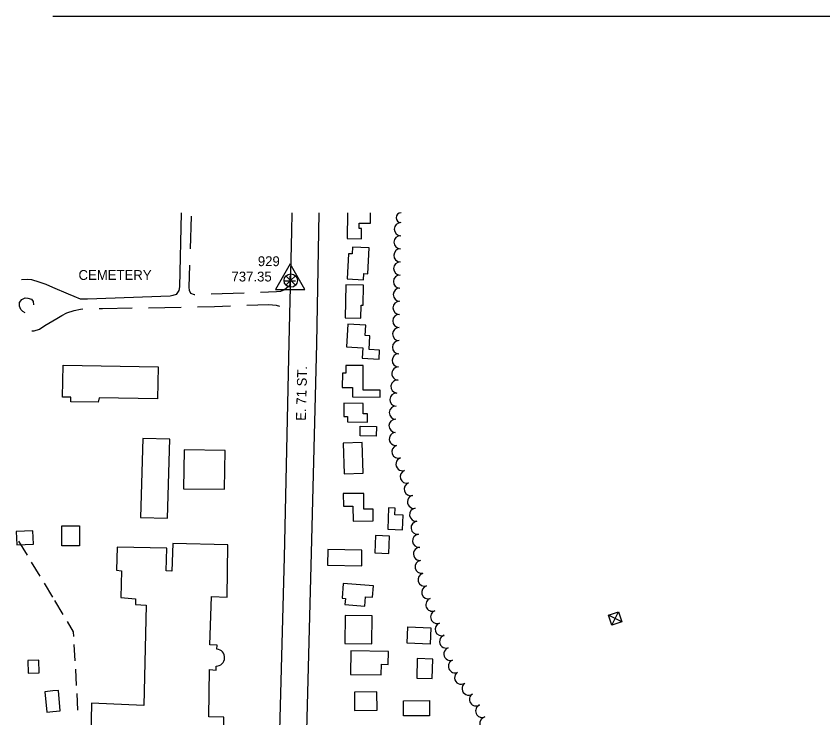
# Model space of a CAD drawing. Extents: x -25029 to 2274964, y -81170 to 687028.
# Drawn here: x -4804 to -3574, y -61518 to -60448 of the extents above; entities that cross this region are included whole.
import ezdxf

# ---------------------------------------------------------------- set-up
doc = ezdxf.new("R2010")
doc.units = 0
for name, color, linetype in [('BLDG', 7, 'Continuous'), ('DRIVWY', 7, 'Continuous'), ('RECREATION', 7, 'Continuous'), ('ROAD', 7, 'Continuous'), ('ROAD-NAME', 7, 'Continuous'), ('TI_BORDER', 7, 'Continuous'), ('TI_HOR', 7, 'Continuous'), ('TI_VER', 7, 'Continuous'), ('TRANSPWRLN', 7, 'Continuous'), ('TREES', 7, 'Continuous')]:
    doc.layers.add(name, color=color, linetype=linetype)

msp = doc.modelspace()

# ---------------------------------------------------------------- linework, layer by layer
at = {"layer": 'BLDG'}
msp.add_line((-4748.4, -61508.3), (-4737, -61507.3), dxfattribs=at)
for points in [[(-4298.8, -60748.4), (-4299.4, -60787.2), (-4277.6, -60787.6)], [(-4277.6, -60787.6), (-4277.4, -60772.2), (-4281.2, -60772.2), (-4281.1, -60763.8), (-4264, -60764.1), (-4263.7, -60748.4)], [(-4498, -61413.1), (-4497.9, -61407.1), (-4508.8, -61406.6), (-4506.3, -61332.9), (-4482.5, -61334.2), (-4481.5, -61254.3), (-4565.1, -61252.1), (-4567, -61294.3), (-4575.3, -61294), (-4574.4, -61259.3), (-4650.4, -61257.6), (-4651.3, -61292.8), (-4643.4, -61293.9), (-4644.8, -61334.4), (-4622.4, -61336.6), (-4622.4, -61344.9), (-4605.8, -61346.1), (-4609.7, -61499), (-4689.2, -61495.5)], [(-4689.2, -61495.5), (-4691.6, -61599.3), (-4666.1, -61601.1), (-4671.3, -61792.5), (-4507.1, -61797.2), (-4507.2, -61789.5), (-4466.9, -61791.9), (-4464, -61686), (-4480.4, -61685.8), (-4481.1, -61672.9), (-4470.7, -61673.1), (-4470.9, -61638.5), (-4483.3, -61638.8), (-4482, -61566.4), (-4488.8, -61565.9), (-4487.7, -61516.9), (-4510.4, -61516.3), (-4509.5, -61444.3), (-4499.3, -61445.1), (-4499.4, -61439.1)], [(-4748.4, -61476.9), (-4760.3, -61478), (-4757.5, -61509.1), (-4748.4, -61508.3)], [(-4737, -61507.3), (-4739.7, -61476.2), (-4748.4, -61476.9)]]:
    msp.add_lwpolyline(points, dxfattribs=at)
for points in [[(-4274.6, -60850.1), (-4274.1, -60840.8), (-4268, -60841.1), (-4265.9, -60801.7), (-4291.4, -60800.3), (-4292, -60810.9), (-4297.5, -60810.6), (-4299.5, -60848.8)], [(-4301.4, -60857.9), (-4302.5, -60908.1), (-4278.5, -60908.6), (-4278, -60888.8), (-4275.2, -60888.9), (-4274.5, -60858.5)], [(-4275.6, -60953.9), (-4276.4, -60969.7), (-4250.9, -60971), (-4250.2, -60957.3), (-4266.1, -60956.5), (-4265, -60935.4), (-4272.1, -60935), (-4271.2, -60919.4), (-4298.7, -60918), (-4300.5, -60952.6)], [(-4588.8, -61031.7), (-4677.7, -61030), (-4679.3, -61036.9), (-4721, -61036.1), (-4720.9, -61029.2), (-4733.6, -61028.9), (-4732.7, -60980.2), (-4587.9, -60983)], [(-4301.3, -60980.8), (-4301.3, -60992.5), (-4306.8, -60992.5), (-4306.9, -61014.4), (-4291.3, -61014.4), (-4291.3, -61028.8), (-4249.1, -61029), (-4249.1, -61018.7), (-4275.1, -61018.6), (-4274.9, -60980.9)], [(-4304.5, -61038.5), (-4304.6, -61058.5), (-4299.1, -61058.5), (-4299.2, -61066.8), (-4268.4, -61067), (-4268.3, -61054.6), (-4275.1, -61054.6), (-4274.9, -61038.7)], [(-4279.5, -61073.2), (-4254.7, -61073.9), (-4255.1, -61088.8), (-4279.9, -61088.2)], [(-4573.4, -61213.6), (-4569.8, -61093.3), (-4610.9, -61092), (-4614.5, -61212.3)], [(-4305.8, -61099.3), (-4304.1, -61146.2), (-4274.9, -61145.2), (-4276.5, -61098.2)], [(-4549.2, -61168.7), (-4486.5, -61169.6), (-4485.6, -61110.3), (-4548.3, -61109.3)], [(-4259.7, -61217.7), (-4259.9, -61199.8), (-4273.9, -61200), (-4274.1, -61175.7), (-4305.4, -61176), (-4305.2, -61195.2), (-4290.6, -61195.1), (-4290.4, -61218)], [(-4214.1, -61209.1), (-4227, -61208.5), (-4226.5, -61198.3), (-4236.4, -61197.9), (-4237.7, -61230.3), (-4215, -61231.2)], [(-4707.5, -61225.1), (-4707.5, -61255.8), (-4734.6, -61255.8), (-4734.5, -61225.1)], [(-4803.4, -61254.3), (-4778, -61253.2), (-4778.8, -61232.8), (-4804.3, -61233.9)], [(-4236.1, -61267.5), (-4235, -61240.9), (-4256.3, -61240), (-4257.4, -61266.6)], [(-4276.9, -61262.5), (-4329.1, -61261.5), (-4329.6, -61285.3), (-4277.3, -61286.4)], [(-4307.1, -61335.5), (-4302.2, -61335.9), (-4302.9, -61345.2), (-4272.5, -61347.5), (-4271.4, -61333.4), (-4260.8, -61334.2), (-4259.4, -61316.6), (-4305.4, -61313.1)], [(-4262, -61405.3), (-4261.3, -61362.5), (-4302.7, -61361.9), (-4303.3, -61404.7)], [(-4206.8, -61379.2), (-4171.8, -61380.9), (-4173, -61405.8), (-4208, -61404)], [(-4247.5, -61452.4), (-4247.3, -61436.2), (-4236.8, -61436.4), (-4236.5, -61416.7), (-4293.7, -61415.9), (-4294.2, -61451.7)], [(-4769.1, -61449.3), (-4769.7, -61429.8), (-4786.6, -61430.3), (-4786, -61449.8)], [(-4170, -61457.9), (-4169.1, -61428.3), (-4192.5, -61427.6), (-4193.4, -61457.2)], [(-4288.5, -61478.7), (-4288.1, -61506.6), (-4253.7, -61506.1), (-4254, -61478.2)], [(-4213.8, -61492), (-4174.1, -61491.6), (-4173.9, -61514.6), (-4213.6, -61515)]]:
    msp.add_lwpolyline(points, close=True, dxfattribs=at)
msp.add_arc((-4499.3, -61426), 13, 269.4764, 84.3902, dxfattribs=at)
at = {"layer": 'DRIVWY'}
for p, q in [((-4538.6, -60803.1), (-4536.9, -60753.1)), ((-4456.8, -60870.4), (-4506.8, -60872.2)), ((-4602.5, -60892.8), (-4552.5, -60891.8))]:
    msp.add_line(p, q, dxfattribs=at)
for points in [[(-4531.8, -60873.1), (-4532.3, -60873.1), (-4537.8, -60871.3), (-4539.8, -60866.7), (-4540.6, -60861.6), (-4539.4, -60828.1)], [(-4748.4, -60861.9), (-4758.4, -60857.5), (-4769.3, -60853.7), (-4780.2, -60850.4), (-4786.6, -60850), (-4796.3, -60850.4)], [(-4385.9, -60856.9), (-4389.2, -60860.5), (-4395.2, -60865.5), (-4401.2, -60868.3), (-4407.2, -60868.5), (-4431.9, -60869.4)], [(-4790.4, -60900.4), (-4793.9, -60898.3), (-4797.1, -60895.3), (-4799.1, -60890.5), (-4799.3, -60884.7), (-4795.4, -60880.2), (-4790.3, -60877.9), (-4786.3, -60878.1), (-4781.1, -60880), (-4778.4, -60883.4), (-4777.8, -60888.5)], [(-4748.4, -60912.8), (-4742.2, -60909.1), (-4734.8, -60904.8), (-4726.9, -60900.5), (-4715.7, -60897.1), (-4706.3, -60894.9), (-4702.5, -60894.3)], [(-4677.5, -60894.1), (-4672.4, -60894.1), (-4627.5, -60893.2)], [(-4527.5, -60891.3), (-4501.9, -60890.8), (-4477.5, -60889.9)], [(-4452.5, -60889), (-4418.8, -60887.8), (-4408, -60888.9), (-4402.9, -60890.5)], [(-4780.5, -60928.2), (-4776.7, -60928), (-4768.7, -60925.3), (-4760.4, -60920), (-4748.4, -60912.8)]]:
    msp.add_lwpolyline(points, dxfattribs=at)
at = {"layer": 'RECREATION'}
for p, q in [((-4787.2, -61269.9), (-4800.1, -61248.5)), ((-4767.8, -61302), (-4780.7, -61280.6)), ((-4748.4, -61334.1), (-4761.3, -61312.7)), ((-4732.4, -61360.6), (-4745.3, -61339.2)), ((-4714.2, -61431.1), (-4715.6, -61406.2)), ((-4712.1, -61468.6), (-4713.5, -61443.6)), ((-4710, -61506), (-4711.4, -61481))]:
    msp.add_line(p, q, dxfattribs=at)
msp.add_lwpolyline([(-4716.3, -61393.7), (-4716.6, -61386.6), (-4725.9, -61371.3)], dxfattribs=at)
at = {"layer": 'ROAD'}
for points in [[(-4552.8, -60748.4), (-4555, -60861.2), (-4556.1, -60866.7), (-4560.3, -60872.4), (-4565.2, -60874.4), (-4569.5, -60875.4), (-4695.5, -60879.7), (-4706.1, -60879.6), (-4715.8, -60875.9), (-4724.6, -60872.3), (-4748.4, -60861.9)], [(-4463.6, -63252.5), (-4458.8, -63156), (-4441.5, -62817.7), (-4424.3, -62415.3), (-4413.1, -62017.8), (-4406.7, -61707.2), (-4395, -61273.2), (-4388.1, -60946.4), (-4388, -60945.9), (-4384, -60776.6), (-4383.3, -60748.4)], [(-4342.8, -60748.4), (-4346.3, -60947.7), (-4354.5, -61266.3), (-4361.6, -61537.9)]]:
    msp.add_lwpolyline(points, dxfattribs=at)
at = {"layer": 'TI_BORDER'}
msp.add_lwpolyline([(-4748.4, -60448.4), (1951.6, -60448.4), (1951.6, -64748.4)], dxfattribs=at)
at = {"layer": 'TI_HOR'}
for p, q in [((-4386.4, -60860), (-4386.4, -60844)), ((-4394.4, -60852), (-4378.4, -60852))]:
    msp.add_line(p, q, dxfattribs=at)
msp.add_lwpolyline([(-4386.4, -60826), (-4409, -60865), (-4363.8, -60865)], close=True, dxfattribs=at)
at = {"layer": 'TI_VER'}
for p, q in [((-4392.9, -60844.2), (-4378.4, -60858.5)), ((-4385.7, -60851.4), (-4378.5, -60844.2)), ((-4385.7, -60851.4), (-4392.9, -60858.5))]:
    msp.add_line(p, q, dxfattribs=at)
msp.add_circle((-4385.5, -60851.4), 10.1, dxfattribs=at)
at = {"layer": 'TRANSPWRLN'}
for p, q in [((-3880.5, -61371.5), (-3900.8, -61361.5)), ((-3895.8, -61376.7), (-3885.7, -61356.2))]:
    msp.add_line(p, q, dxfattribs=at)
msp.add_lwpolyline([(-3895.8, -61376.7), (-3900.8, -61361.5), (-3885.7, -61356.2), (-3880.5, -61371.5), (-3895.8, -61376.7)], dxfattribs=at)
at = {"layer": 'TREES'}
for centre, radius, start, end in [((-4217.5, -60755.7), 7.34, 89.0823, 269.0823), ((-4217.7, -60773), 10, 89.0823, 269.0823), ((-4218.1, -60793), 10, 89.0823, 269.0823), ((-4218.4, -60813), 10, 89.0823, 269.0823), ((-4218.7, -60833), 10, 89.0823, 269.0823), ((-4219, -60853), 10, 89.0823, 269.0823), ((-4219.3, -60873), 10, 89.0823, 269.0823), ((-4219.7, -60893), 10, 89.0823, 269.0823), ((-4220, -60913), 10, 89.0823, 269.0823), ((-4220.3, -60933), 10, 89.0823, 269.0823), ((-4220.6, -60953), 10, 89.0823, 269.0823), ((-4220.9, -60973), 10, 89.0823, 269.0823), ((-4221.4, -60993), 10, 88.5119, 268.5119), ((-4222.8, -61012.9), 10, 83.1031, 263.1031), ((-4224.4, -61032.9), 10, 87.6319, 267.6319), ((-4225.2, -61052.8), 10, 88.2668, 268.2668), ((-4225.8, -61072.8), 10, 88.2668, 268.2668), ((-4225.3, -61092.8), 10, 94.6007, 274.6007), ((-4221.4, -61112.3), 10, 107.7233, 287.7233), ((-4215.1, -61131.3), 10, 108.9075, 288.9075), ((-4208.8, -61150.3), 10, 107.8481, 287.8481), ((-4202.7, -61169.3), 10, 107.8481, 287.8481), ((-4197.6, -61188.6), 10, 101.5658, 281.5658), ((-4194.4, -61208.3), 10, 96.7919, 276.7919), ((-4192.1, -61228.2), 10, 96.6712, 276.6712), ((-4189.9, -61248.1), 10, 95.709, 275.709), ((-4188.4, -61268), 10, 93.0108, 273.0108), ((-4186, -61287.8), 10, 100.8787, 280.8787), ((-4181.4, -61307.3), 10, 105.9675, 285.9675), ((-4175.8, -61326.5), 10, 106.1066, 286.1066), ((-4169.5, -61345.4), 10, 110.8023, 290.8023), ((-4162.3, -61364.1), 10, 111.5473, 291.5473), ((-4155.2, -61382.8), 10, 110.0331, 290.0331), ((-4148.6, -61401.6), 10, 108.7581, 288.7581), ((-4142.1, -61420.6), 10, 108.7581, 288.7581), ((-4135.1, -61439.3), 10, 112.5952, 292.5952), ((-4125.7, -61456.8), 10, 123.6435, 303.6435), ((-4114.3, -61473.3), 10, 125.8485, 305.8485), ((-4103, -61489.8), 10, 122.873, 302.873), ((-4093.6, -61507.3), 10, 113.5317, 293.5317), ((-4087.4, -61526.3), 10, 102.423, 282.423)]:
    msp.add_arc(centre, radius, start, end, dxfattribs=at)

# ---------------------------------------------------------------- texts
at = {"layer": 'DRIVWY'}
msp.add_text('CEMETERY', height=15, dxfattribs=at).set_placement((-4709.2, -60850.4))
at = {"layer": 'ROAD-NAME'}
msp.add_text('E. 71 ST.', height=15, rotation=88.5287, dxfattribs=at).set_placement((-4362.6, -61065.3))
at = {"layer": 'TI_HOR'}
msp.add_text('929', height=15, dxfattribs=at).set_placement((-4435.7, -60829.4))
at = {"layer": 'TI_VER'}
msp.add_text('737.35', height=15, dxfattribs=at).set_placement((-4475.9, -60852.8))

doc.saveas('drawing.dxf')
